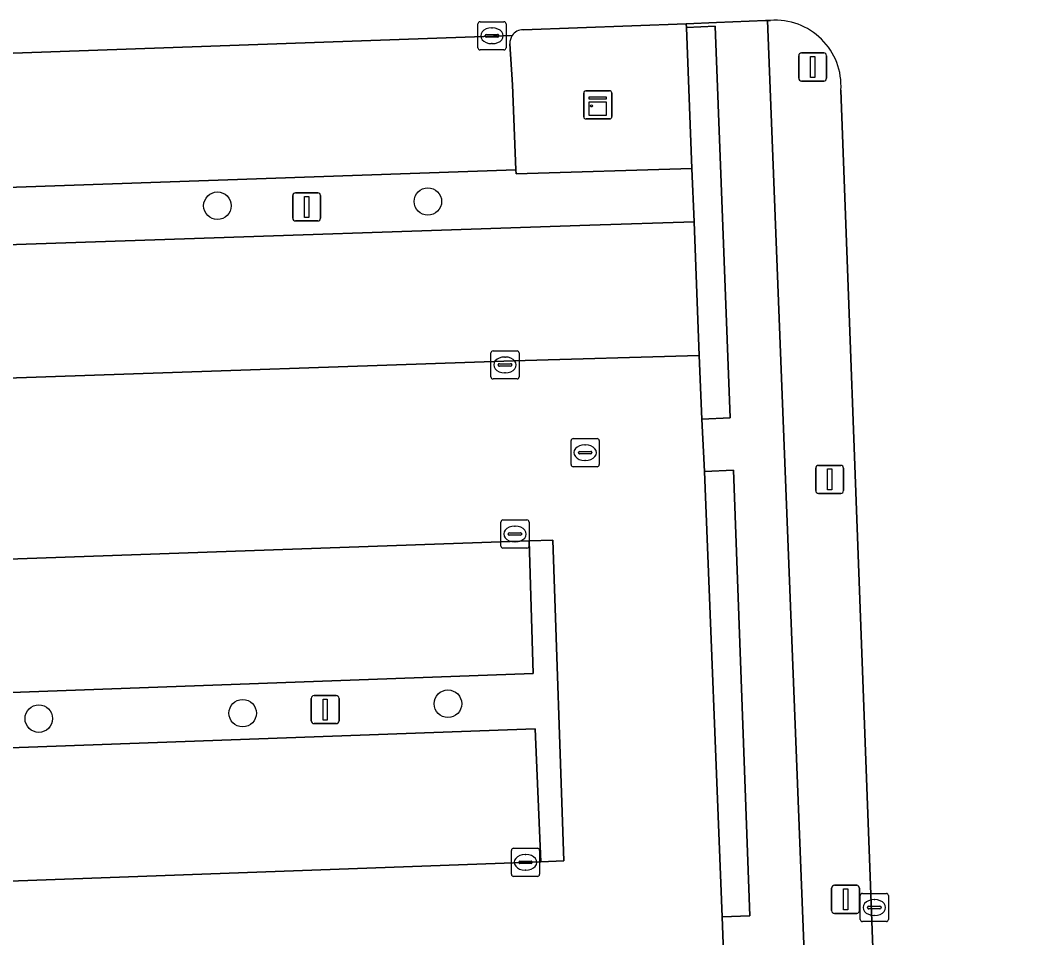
# Model space of a CAD drawing. Extents: x 160554 to 161248, y 385329 to 386506.
# Drawn here: x 160966.6 to 161002.7, y 386179.71 to 386212.36 of the extents above; entities that cross this region are included whole.
import ezdxf

# ---------------------------------------------------------------- set-up
doc = ezdxf.new("R2010")
doc.units = 0
for name, color, linetype in [('IMGEO_Boom', 7, 'Continuous'), ('IMGEO_Groenvoorziening', 7, 'Continuous'), ('IMGEO_Kast', 7, 'Continuous'), ('IMGEO_Kolk', 7, 'Continuous'), ('IMGEO_Lichtmast', 7, 'Continuous'), ('IMGEO_Muur', 7, 'Continuous'), ('IMGEO_Parkeervlak_open', 7, 'Continuous'), ('IMGEO_Rijbaan_lokaal_open', 7, 'Continuous'), ('IMGEO_Rioolput', 7, 'Continuous'), ('IMGEO_Terreindeel_halfverhard', 7, 'Continuous'), ('IMGEO_Voetpad_open', 7, 'Continuous')]:
    doc.layers.add(name, color=color, linetype=linetype)

msp = doc.modelspace()

# ---------------------------------------------------------------- linework, layer by layer
at = {"layer": 'IMGEO_Boom'}
for centre in [(160973.616, 386205.762), (160981.106, 386205.911), (160981.821, 386188.038), (160974.515, 386187.7), (160967.259, 386187.506)]:
    msp.add_circle(centre, 0.489, dxfattribs=at)
at = {"layer": 'IMGEO_Groenvoorziening'}
for points in [[(160993.296, 386212.354), (160993.188, 386212.35), (160993.726, 386198.724), (160995.093, 386164.141), (160995.138, 386164.142)], [(160997.39, 386166.106), (160997.394, 386167.258), (160995.804, 386209.877)]]:
    msp.add_lwpolyline(points, dxfattribs=at)
msp.add_arc((160993.477, 386210.029), 2.332, 356.2564, 94.4562, dxfattribs=at)
at = {"layer": 'IMGEO_Kast'}
for p, q in [((160986.651, 386208.924), (160986.651, 386209.765)), ((160986.651, 386209.765), (160986.651, 386208.924)), ((160986.726, 386209.849), (160987.567, 386209.849)), ((160987.567, 386209.849), (160986.726, 386209.849)), ((160987.651, 386209.774), (160987.651, 386208.933)), ((160987.651, 386208.933), (160987.651, 386209.774)), ((160987.576, 386208.849), (160986.735, 386208.849)), ((160986.735, 386208.849), (160987.576, 386208.849))]:
    msp.add_line(p, q, dxfattribs=at)
for points in [[(160986.846, 386209.639), (160987.446, 386209.639), (160987.446, 386209.554), (160986.846, 386209.554), (160986.846, 386209.639)], [(160986.846, 386209.464), (160987.446, 386209.464), (160987.446, 386208.975), (160986.846, 386208.975), (160986.846, 386209.464)]]:
    msp.add_lwpolyline(points, dxfattribs=at)
msp.add_circle((160986.93, 386209.313), 0.0377, dxfattribs=at)
for centre, start, end in [((160986.729, 386209.771), 92.4484, 184.2845), ((160986.729, 386209.771), 92.4484, 184.2845), ((160987.573, 386209.771), 2.4484, 94.2845), ((160987.573, 386209.771), 2.4484, 94.2845), ((160986.729, 386208.927), 182.4484, 274.2845), ((160986.729, 386208.927), 182.4484, 274.2845), ((160987.573, 386208.927), 272.4484, 4.2845), ((160987.573, 386208.927), 272.4484, 4.2845)]:
    msp.add_arc(centre, 0.0779, start, end, dxfattribs=at)
at = {"layer": 'IMGEO_Kolk'}
for p, q in [((160982.888, 386211.383), (160982.888, 386212.235)), ((160982.963, 386212.309), (160983.815, 386212.309)), ((160983.889, 386212.235), (160983.889, 386211.383)), ((160983.376, 386212.089), (160983.401, 386212.089)), ((160983.147, 386211.803), (160983.147, 386211.815)), ((160983.585, 386211.766), (160983.187, 386211.766)), ((160983.19, 386211.852), (160983.588, 386211.852)), ((160983.399, 386211.529), (160983.374, 386211.529)), ((160983.631, 386211.815), (160983.631, 386211.803)), ((160983.815, 386211.309), (160982.963, 386211.309)), ((160983.352, 386199.67), (160983.352, 386200.522)), ((160983.427, 386200.596), (160984.279, 386200.596)), ((160983.84, 386200.376), (160983.865, 386200.376)), ((160984.353, 386200.522), (160984.353, 386199.67)), ((160983.611, 386200.09), (160983.611, 386200.102)), ((160984.049, 386200.053), (160983.651, 386200.053)), ((160983.654, 386200.139), (160984.052, 386200.139)), ((160984.095, 386200.102), (160984.095, 386200.09)), ((160984.279, 386199.596), (160983.427, 386199.596)), ((160983.863, 386199.816), (160983.838, 386199.816)), ((160983.779, 386194.576), (160984.631, 386194.576)), ((160983.704, 386193.65), (160983.704, 386194.502)), ((160984.192, 386194.356), (160984.217, 386194.356)), ((160984.705, 386194.502), (160984.705, 386193.65)), ((160983.963, 386194.07), (160983.963, 386194.082)), ((160984.401, 386194.033), (160984.003, 386194.033)), ((160984.006, 386194.119), (160984.404, 386194.119)), ((160984.447, 386194.082), (160984.447, 386194.07)), ((160984.631, 386193.576), (160983.779, 386193.576)), ((160984.215, 386193.796), (160984.19, 386193.796)), ((160984.08, 386181.965), (160984.08, 386182.817)), ((160984.155, 386182.891), (160985.007, 386182.891)), ((160984.568, 386182.671), (160984.593, 386182.671)), ((160985.081, 386182.817), (160985.081, 386181.965)), ((160984.339, 386182.385), (160984.339, 386182.397)), ((160984.777, 386182.348), (160984.379, 386182.348)), ((160984.382, 386182.434), (160984.78, 386182.434)), ((160984.823, 386182.397), (160984.823, 386182.385)), ((160984.591, 386182.111), (160984.566, 386182.111)), ((160985.007, 386181.891), (160984.155, 386181.891)), ((160996.495, 386180.358), (160996.495, 386181.21)), ((160996.57, 386181.284), (160997.422, 386181.284)), ((160997.496, 386181.21), (160997.496, 386180.358)), ((160996.797, 386180.827), (160997.195, 386180.827)), ((160996.983, 386181.064), (160997.008, 386181.064)), ((160996.754, 386180.778), (160996.754, 386180.79)), ((160997.192, 386180.741), (160996.794, 386180.741)), ((160997.006, 386180.504), (160996.981, 386180.504)), ((160997.238, 386180.79), (160997.238, 386180.778)), ((160997.422, 386180.284), (160996.57, 386180.284))]:
    msp.add_line(p, q, dxfattribs=at)
for points in [[(160982.888, 386211.383), (160982.888, 386212.235)], [(160982.963, 386212.309), (160983.815, 386212.309)], [(160983.889, 386212.235), (160983.889, 386211.383)], [(160983.815, 386211.309), (160982.963, 386211.309)], [(160983.352, 386199.67), (160983.352, 386200.522)], [(160983.427, 386200.596), (160984.279, 386200.596)], [(160984.353, 386200.522), (160984.353, 386199.67)], [(160984.279, 386199.596), (160983.427, 386199.596)], [(160983.779, 386194.576), (160984.631, 386194.576)], [(160983.704, 386193.65), (160983.704, 386194.502)], [(160984.705, 386194.502), (160984.705, 386193.65)], [(160984.631, 386193.576), (160983.779, 386193.576)], [(160984.08, 386181.965), (160984.08, 386182.817)], [(160984.155, 386182.891), (160985.007, 386182.891)], [(160985.081, 386182.817), (160985.081, 386181.965)], [(160985.007, 386181.891), (160984.155, 386181.891)], [(160996.495, 386180.358), (160996.495, 386181.21)], [(160996.57, 386181.284), (160997.422, 386181.284)], [(160997.496, 386181.21), (160997.496, 386180.358)], [(160997.422, 386180.284), (160996.57, 386180.284)]]:
    msp.add_lwpolyline(points, dxfattribs=at)
for centre, radius, start, end in [((160982.965, 386212.233), 0.0765, 91.552, 178.448), ((160982.965, 386212.233), 0.0765, 91.552, 178.448), ((160983.813, 386212.233), 0.0765, 1.552, 88.448), ((160983.813, 386212.233), 0.0765, 1.552, 88.448), ((160983.187, 386211.812), 0.0403, 85.8775, 175.7526), ((160983.184, 386211.802), 0.0366, 178.938, 274.7102), ((160983.588, 386211.809), 0.043, 264.8664, 352.4533), ((160983.592, 386211.814), 0.0386, 1.7309, 96.639), ((160982.965, 386211.385), 0.0765, 181.552, 268.448), ((160982.965, 386211.385), 0.0765, 181.552, 268.448), ((160983.813, 386211.385), 0.0765, 271.552, 358.448), ((160983.813, 386211.385), 0.0765, 271.552, 358.448), ((160983.429, 386200.52), 0.0765, 91.552, 178.448), ((160983.429, 386200.52), 0.0765, 91.552, 178.448), ((160984.277, 386200.52), 0.0765, 1.552, 88.448), ((160984.277, 386200.52), 0.0765, 1.552, 88.448), ((160983.651, 386200.099), 0.0403, 85.8775, 175.7526), ((160983.648, 386200.089), 0.0366, 178.938, 274.7102), ((160984.052, 386200.096), 0.043, 264.8664, 352.4533), ((160984.056, 386200.101), 0.0386, 1.7309, 96.639), ((160983.429, 386199.672), 0.0765, 181.552, 268.448), ((160983.429, 386199.672), 0.0765, 181.552, 268.448), ((160984.277, 386199.672), 0.0765, 271.552, 358.448), ((160984.277, 386199.672), 0.0765, 271.552, 358.448), ((160983.781, 386194.5), 0.0765, 91.552, 178.448), ((160983.781, 386194.5), 0.0765, 91.552, 178.448), ((160984.629, 386194.5), 0.0765, 1.552, 88.448), ((160984.629, 386194.5), 0.0765, 1.552, 88.448), ((160984.003, 386194.079), 0.0403, 85.8775, 175.7526), ((160984, 386194.069), 0.0366, 178.938, 274.7102), ((160984.404, 386194.076), 0.043, 264.8664, 352.4533), ((160984.408, 386194.081), 0.0386, 1.7309, 96.639), ((160983.781, 386193.652), 0.0765, 181.552, 268.448), ((160983.781, 386193.652), 0.0765, 181.552, 268.448), ((160984.629, 386193.652), 0.0765, 271.552, 358.448), ((160984.629, 386193.652), 0.0765, 271.552, 358.448), ((160984.157, 386182.815), 0.0765, 91.552, 178.448), ((160984.157, 386182.815), 0.0765, 91.552, 178.448), ((160985.005, 386182.815), 0.0765, 1.552, 88.448), ((160985.005, 386182.815), 0.0765, 1.552, 88.448), ((160984.379, 386182.394), 0.0403, 85.8775, 175.7526), ((160984.376, 386182.384), 0.0366, 178.938, 274.7102), ((160984.78, 386182.391), 0.043, 264.8664, 352.4533), ((160984.784, 386182.396), 0.0386, 1.7309, 96.639), ((160984.157, 386181.967), 0.0765, 181.552, 268.448), ((160984.157, 386181.967), 0.0765, 181.552, 268.448), ((160985.005, 386181.967), 0.0765, 271.552, 358.448), ((160985.005, 386181.967), 0.0765, 271.552, 358.448), ((160996.572, 386181.208), 0.0765, 91.552, 178.448), ((160996.572, 386181.208), 0.0765, 91.552, 178.448), ((160997.42, 386181.208), 0.0765, 1.552, 88.448), ((160997.42, 386181.208), 0.0765, 1.552, 88.448), ((160996.794, 386180.787), 0.0403, 85.8775, 175.7526), ((160997.199, 386180.789), 0.0386, 1.7309, 96.639), ((160996.791, 386180.777), 0.0366, 178.938, 274.7102), ((160997.195, 386180.784), 0.043, 264.8664, 352.4533), ((160996.572, 386180.36), 0.0765, 181.552, 268.448), ((160996.572, 386180.36), 0.0765, 181.552, 268.448), ((160997.42, 386180.36), 0.0765, 271.552, 358.448), ((160997.42, 386180.36), 0.0765, 271.552, 358.448)]:
    msp.add_arc(centre, radius, start, end, dxfattribs=at)
for centre, major_axis, ratio, start_param, end_param in [((160983.375, 386211.809), (-0.387, 0.002), 0.722429, 4.712389, 7.853982), ((160983.4, 386211.809), (-0.39, 0.002), 0.717154, 1.570796, 4.712389), ((160983.839, 386200.096), (-0.387, 0.002), 0.722429, 4.712389, 7.853982), ((160983.864, 386200.096), (-0.39, 0.002), 0.717154, 1.570796, 4.712389), ((160984.191, 386194.076), (-0.387, 0.002), 0.722429, 4.712389, 7.853982), ((160984.216, 386194.076), (-0.39, 0.002), 0.717154, 1.570796, 4.712389), ((160984.567, 386182.391), (-0.387, 0.002), 0.722429, 4.712389, 7.853982), ((160984.592, 386182.391), (-0.39, 0.002), 0.717154, 1.570796, 4.712389), ((160996.982, 386180.784), (-0.387, 0.002), 0.722429, 4.712389, 7.853982), ((160997.007, 386180.784), (-0.39, 0.002), 0.717154, 1.570796, 4.712389)]:
    msp.add_ellipse(centre, major_axis=major_axis, ratio=ratio, start_param=start_param, end_param=end_param, dxfattribs=at)
at = {"layer": 'IMGEO_Lichtmast'}
for p, q in [((160994.403, 386211.199), (160995.193, 386211.199)), ((160995.193, 386211.199), (160994.403, 386211.199)), ((160994.303, 386210.299), (160994.303, 386211.099)), ((160994.303, 386211.099), (160994.303, 386210.299)), ((160995.293, 386211.099), (160995.293, 386210.299)), ((160995.293, 386210.299), (160995.293, 386211.099)), ((160995.193, 386210.199), (160994.403, 386210.199)), ((160994.403, 386210.199), (160995.193, 386210.199)), ((160976.295, 386205.32), (160976.295, 386206.12)), ((160976.295, 386206.12), (160976.295, 386205.32)), ((160976.395, 386206.22), (160977.185, 386206.22)), ((160977.185, 386206.22), (160976.395, 386206.22)), ((160977.285, 386206.12), (160977.285, 386205.32)), ((160977.285, 386205.32), (160977.285, 386206.12)), ((160977.185, 386205.22), (160976.395, 386205.22)), ((160976.395, 386205.22), (160977.185, 386205.22)), ((160994.907, 386195.62), (160994.907, 386196.42)), ((160994.907, 386196.42), (160994.907, 386195.62)), ((160995.007, 386196.52), (160995.797, 386196.52)), ((160995.797, 386196.52), (160995.007, 386196.52)), ((160995.897, 386196.42), (160995.897, 386195.62)), ((160995.897, 386195.62), (160995.897, 386196.42)), ((160995.797, 386195.52), (160995.007, 386195.52)), ((160995.007, 386195.52), (160995.797, 386195.52)), ((160976.954, 386187.428), (160976.954, 386188.228)), ((160976.954, 386188.228), (160976.954, 386187.428)), ((160977.054, 386188.328), (160977.844, 386188.328)), ((160977.844, 386188.328), (160977.054, 386188.328)), ((160977.944, 386188.228), (160977.944, 386187.428)), ((160977.944, 386187.428), (160977.944, 386188.228)), ((160977.844, 386187.328), (160977.054, 386187.328)), ((160977.054, 386187.328), (160977.844, 386187.328)), ((160995.576, 386181.574), (160996.366, 386181.574)), ((160996.366, 386181.574), (160995.576, 386181.574)), ((160995.476, 386180.674), (160995.476, 386181.474)), ((160995.476, 386181.474), (160995.476, 386180.674)), ((160996.466, 386181.474), (160996.466, 386180.674)), ((160996.466, 386180.674), (160996.466, 386181.474)), ((160996.366, 386180.574), (160995.576, 386180.574)), ((160995.576, 386180.574), (160996.366, 386180.574))]:
    msp.add_line(p, q, dxfattribs=at)
for points in [[(160994.723, 386211.074), (160994.873, 386211.074), (160994.873, 386210.324), (160994.723, 386210.324), (160994.723, 386211.074)], [(160976.715, 386206.095), (160976.865, 386206.095), (160976.865, 386205.345), (160976.715, 386205.345), (160976.715, 386206.095)], [(160995.327, 386196.395), (160995.477, 386196.395), (160995.477, 386195.645), (160995.327, 386195.645), (160995.327, 386196.395)], [(160977.374, 386188.203), (160977.524, 386188.203), (160977.524, 386187.453), (160977.374, 386187.453), (160977.374, 386188.203)], [(160995.896, 386181.449), (160996.046, 386181.449), (160996.046, 386180.699), (160995.896, 386180.699), (160995.896, 386181.449)]]:
    msp.add_lwpolyline(points, dxfattribs=at)
for centre, start, end in [((160994.403, 386211.099), 90, 180), ((160994.403, 386211.099), 90, 180), ((160995.193, 386211.099), 0, 90), ((160995.193, 386211.099), 360, 90), ((160994.403, 386210.299), 180, 270), ((160994.403, 386210.299), 180, 270), ((160995.193, 386210.299), 270, 0), ((160995.193, 386210.299), 270, 0), ((160976.395, 386206.12), 90, 180), ((160976.395, 386206.12), 90, 180), ((160977.185, 386206.12), 0, 90), ((160977.185, 386206.12), 360, 90), ((160976.395, 386205.32), 180, 270), ((160976.395, 386205.32), 180, 270), ((160977.185, 386205.32), 270, 0), ((160977.185, 386205.32), 270, 0), ((160995.007, 386196.42), 90, 180), ((160995.007, 386196.42), 90, 180), ((160995.797, 386196.42), 0, 90), ((160995.797, 386196.42), 360, 90), ((160995.007, 386195.62), 180, 270), ((160995.007, 386195.62), 180, 270), ((160995.797, 386195.62), 270, 0), ((160995.797, 386195.62), 270, 0), ((160977.054, 386188.228), 90, 180), ((160977.054, 386188.228), 90, 180), ((160977.844, 386188.228), 0, 90), ((160977.844, 386188.228), 360, 90), ((160977.054, 386187.428), 180, 270), ((160977.054, 386187.428), 180, 270), ((160977.844, 386187.428), 270, 0), ((160977.844, 386187.428), 270, 0), ((160995.576, 386181.474), 90, 180), ((160995.576, 386181.474), 90, 180), ((160996.366, 386181.474), 0, 90), ((160996.366, 386181.474), 360, 90), ((160995.576, 386180.674), 180, 270), ((160995.576, 386180.674), 180, 270), ((160996.366, 386180.674), 270, 0), ((160996.366, 386180.674), 270, 0)]:
    msp.add_arc(centre, 0.1, start, end, dxfattribs=at)
at = {"layer": 'IMGEO_Muur'}
for points in [[(160991.33, 386212.149), (160990.305, 386212.11), (160990.503, 386207.083), (160990.578, 386205.193), (160990.766, 386200.431), (160990.856, 386198.159), (160991.867, 386198.213)], [(160991.577, 386180.448), (160992.563, 386180.488), (160991.977, 386196.347), (160990.953, 386196.299)]]:
    msp.add_lwpolyline(points, close=True, dxfattribs=at)
at = {"layer": 'IMGEO_Parkeervlak_open'}
for points in [[(160984.104, 386211.817), (160933.832, 386210.041), (160933.985, 386205.292), (160984.24, 386207.038), (160984.112, 386210.059)], [(160984.112, 386210.059), (160984.028, 386211.524)]]:
    msp.add_lwpolyline(points, dxfattribs=at)
for points in [[(160990.578, 386205.193), (160986.875, 386205.073), (160934.084, 386203.288), (160934.211, 386198.537), (160984.155, 386200.235), (160990.766, 386200.431)], [(160934.668, 386187.285), (160984.849, 386189.111), (160984.707, 386193.837), (160934.489, 386192.064)], [(160984.922, 386187.144), (160934.752, 386185.323), (160934.901, 386180.58), (160985.128, 386182.414)]]:
    msp.add_lwpolyline(points, close=True, dxfattribs=at)
msp.add_arc((160984.483, 386211.562), 0.456, 146.0876, 184.8299, dxfattribs=at)
at = {"layer": 'IMGEO_Rijbaan_lokaal_open'}
for points in [[(160984.496, 386212.02), (160990.3, 386212.24), (160991.383, 386212.281), (160993.127, 386212.348), (160993.188, 386212.35), (160993.296, 386212.354)], [(160933.832, 386210.041), (160984.104, 386211.817)], [(160995.804, 386209.877), (160997.394, 386167.258), (161009.432, 386167.702), (161007.742, 386211.152)], [(160936.627, 386174.085), (160982.12, 386175.66), (160991.747, 386175.987), (160991.65, 386178.538), (160991.577, 386180.448), (160990.953, 386196.299), (160990.856, 386198.159), (160990.766, 386200.431), (160984.155, 386200.235), (160934.211, 386198.537)]]:
    msp.add_lwpolyline(points, dxfattribs=at)
msp.add_lwpolyline([(160984.707, 386193.837), (160985.555, 386193.855), (160985.947, 386182.449), (160985.128, 386182.414), (160934.901, 386180.58), (160934.752, 386185.323), (160934.668, 386187.285), (160934.489, 386192.064)], close=True, dxfattribs=at)
for centre, radius, start, end in [((160993.477, 386210.029), 2.332, 356.2564, 94.4562), ((160984.481, 386211.568), 0.452, 88.136, 146.6194)]:
    msp.add_arc(centre, radius, start, end, dxfattribs=at)
at = {"layer": 'IMGEO_Rioolput'}
for p, q in [((160986.278, 386197.474), (160987.13, 386197.474)), ((160986.203, 386196.548), (160986.203, 386197.4)), ((160986.691, 386197.254), (160986.716, 386197.254)), ((160987.204, 386197.4), (160987.204, 386196.548)), ((160986.462, 386196.968), (160986.462, 386196.98)), ((160986.9, 386196.931), (160986.502, 386196.931)), ((160986.505, 386197.017), (160986.903, 386197.017)), ((160986.946, 386196.98), (160986.946, 386196.968)), ((160987.13, 386196.474), (160986.278, 386196.474)), ((160986.714, 386196.694), (160986.689, 386196.694))]:
    msp.add_line(p, q, dxfattribs=at)
for points in [[(160986.278, 386197.474), (160987.13, 386197.474)], [(160986.203, 386196.548), (160986.203, 386197.4)], [(160987.204, 386197.4), (160987.204, 386196.548)], [(160987.13, 386196.474), (160986.278, 386196.474)]]:
    msp.add_lwpolyline(points, dxfattribs=at)
for centre, radius, start, end in [((160986.28, 386197.398), 0.0765, 91.552, 178.448), ((160986.28, 386197.398), 0.0765, 91.552, 178.448), ((160987.128, 386197.398), 0.0765, 1.552, 88.448), ((160987.128, 386197.398), 0.0765, 1.552, 88.448), ((160986.502, 386196.977), 0.0403, 85.8775, 175.7526), ((160986.499, 386196.967), 0.0366, 178.938, 274.7102), ((160986.903, 386196.974), 0.043, 264.8664, 352.4533), ((160986.907, 386196.979), 0.0386, 1.7309, 96.639), ((160986.28, 386196.55), 0.0765, 181.552, 268.448), ((160986.28, 386196.55), 0.0765, 181.552, 268.448), ((160987.128, 386196.55), 0.0765, 271.552, 358.448), ((160987.128, 386196.55), 0.0765, 271.552, 358.448)]:
    msp.add_arc(centre, radius, start, end, dxfattribs=at)
for centre, major_axis, ratio, start_param, end_param in [((160986.69, 386196.974), (-0.387, 0.002), 0.722429, 4.712389, 7.853982), ((160986.715, 386196.974), (-0.39, 0.002), 0.717154, 1.570796, 4.712389)]:
    msp.add_ellipse(centre, major_axis=major_axis, ratio=ratio, start_param=start_param, end_param=end_param, dxfattribs=at)
at = {"layer": 'IMGEO_Terreindeel_halfverhard'}
for points in [[(160990.503, 386207.083), (160984.246, 386206.897), (160984.24, 386207.038), (160933.985, 386205.292), (160934.084, 386203.288), (160986.875, 386205.073), (160990.578, 386205.193)], [(160985.555, 386193.855), (160984.707, 386193.837), (160984.849, 386189.111), (160934.668, 386187.285), (160934.752, 386185.323), (160984.922, 386187.144), (160985.128, 386182.414), (160985.947, 386182.449)]]:
    msp.add_lwpolyline(points, close=True, dxfattribs=at)
at = {"layer": 'IMGEO_Voetpad_open'}
for points in [[(160990.305, 386212.11), (160990.3, 386212.24), (160984.496, 386212.02)], [(160984.028, 386211.524), (160984.112, 386210.059), (160984.24, 386207.038), (160984.246, 386206.897), (160990.503, 386207.083), (160990.305, 386212.11)]]:
    msp.add_lwpolyline(points, dxfattribs=at)
msp.add_lwpolyline([(160993.726, 386198.724), (160993.188, 386212.35), (160993.127, 386212.348), (160991.383, 386212.281), (160990.3, 386212.24), (160990.305, 386212.11), (160991.33, 386212.149), (160991.867, 386198.213), (160990.856, 386198.159), (160990.953, 386196.299), (160991.977, 386196.347), (160992.563, 386180.488), (160991.577, 386180.448), (160991.65, 386178.538), (160992.674, 386178.588), (160993.208, 386164.176), (160992.196, 386164.147), (160992.198, 386164.086), (160993.279, 386164.107), (160995.093, 386164.141)], close=True, dxfattribs=at)
for centre, radius, start, end in [((160984.481, 386211.568), 0.452, 88.136, 146.6194), ((160984.483, 386211.562), 0.456, 146.0876, 184.8299)]:
    msp.add_arc(centre, radius, start, end, dxfattribs=at)

doc.saveas('drawing.dxf')
